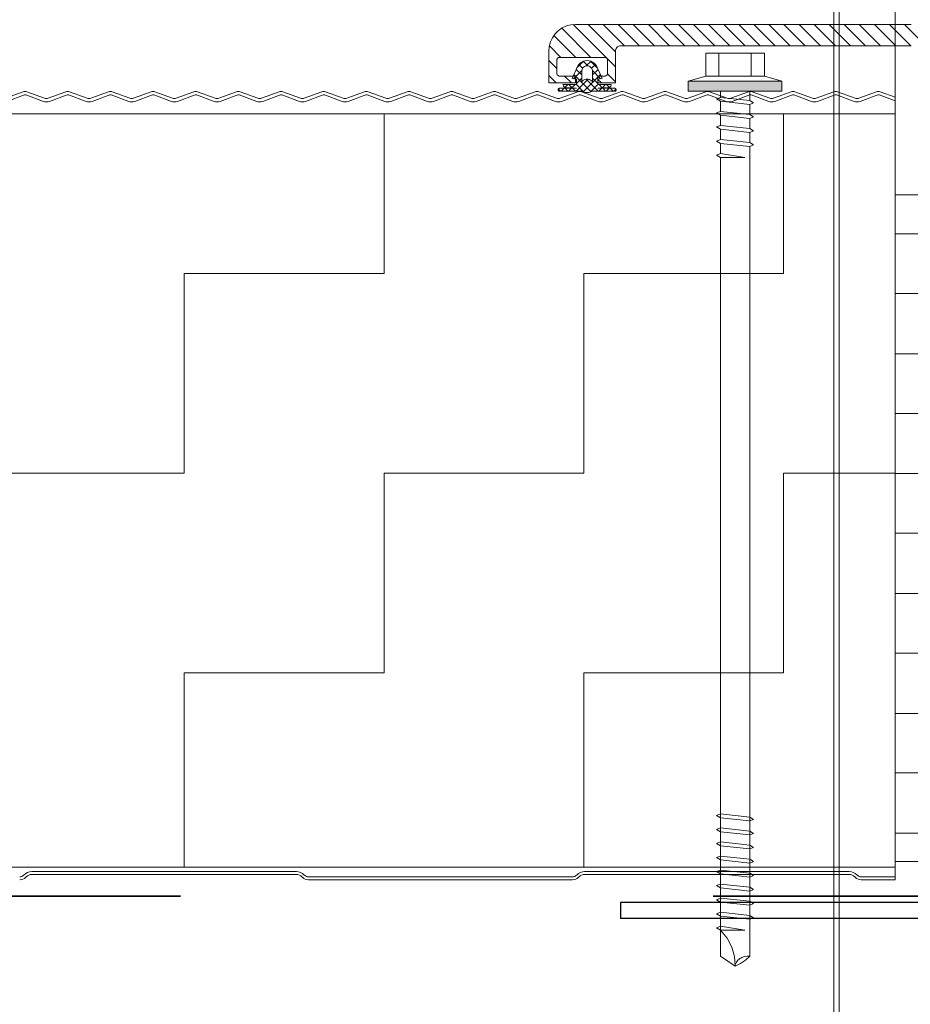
# Model space of a CAD drawing. Header units: metres. Extents: x 1316.5 to 1415.3, y -94.1 to -52.
# Tile 504 of 656: x 1402.919 to 1403.086, y -70.975 to -70.79. Entities that reach past the tile are written whole.
import ezdxf

# ---------------------------------------------------------------- set-up
doc = ezdxf.new("R2010")
doc.units = ezdxf.units.M
doc.header["$PDMODE"] = 65
for name, pattern in [('AUSGEZOGEN', [0]), ('PUNKT2_S9', [0.0015, 0, -0.0015]), ('STRICHPUNKT2_S5', [0.1, 0.07, -0.01, 0.01, -0.01])]:
    doc.linetypes.add(name, pattern=pattern)
doc.layers.add('XR$4$_42143', color=7, linetype='Continuous')
doc.layers.add('XR$4$_42154', color=7, linetype='Continuous')
for name, color, linetype, lineweight in [('XR$4$Achsen', 4, 'AUSGEZOGEN', 13), ('XR$4$Maßlinie 1_50', 7, 'AUSGEZOGEN', 25), ('XR$4$Muster', 4, 'AUSGEZOGEN', 13), ('XR$4$STANDARD_1', 7, 'AUSGEZOGEN', 25), ('XR$4$Wand Mauerwerk nt', 7, 'AUSGEZOGEN', 25), ('XR$4$Wand Mauerwerk tr_1', 42, 'AUSGEZOGEN', 18)]:
    doc.layers.add(name, color=color, linetype=linetype, lineweight=lineweight)
doc.styles.add('ARIAL', font='arial.ttf')
doc.dimstyles.new('DIMSTYLE_5', dxfattribs={"dimtxt": 0.04, "dimasz": 0.03, "dimexe": 0, "dimexo": 1e-06, "dimgap": 0.02, "dimtad": 2, "dimdec": 1, "dimlfac": 100, "dimrnd": 0.5, "dimzin": 4, "dimdsep": 46, "dimtxsty": 'ARIAL', "dimblk1": 'ALL_ML_KREIS', "dimblk2": 'ALL_ML_KREIS', "dimsah": 1, "dimcen": 0, "dimse1": 1, "dimse2": 1, "dimclrd": 7, "dimclre": 7, "dimclrt": 7, "dimadec": 0, "dimazin": 0, "dimtfac": 1, "dimtdec": 0, "dimtix": 1, "dimtmove": 2, "dimatfit": 3, "dimfxl": 0, "dimtvp": 1.2, "dimtzin": 0, "dimlwd": 0, "dimlwe": 25, "dimarcsym": 0})

# ---------------------------------------------------------------- blocks, each defined once
blk = doc.blocks.new('COMPLEXOBJECT_77')
at = {"layer": 'XR$4$_42143', "color": 7, "linetype": 'AUSGEZOGEN', "lineweight": 13, "transparency": 33554687}
for p, q in [((1403.07198, -70.78461), (1403.07198, -71.09812)), ((1403.07298, -70.78561), (1403.07298, -71.09812))]:
    blk.add_line(p, q, dxfattribs=at)
blk = doc.blocks.new('COMPLEXOBJECT_78')
at = {"layer": 'XR$4$STANDARD_1', "linetype": 'AUSGEZOGEN', "lineweight": 35, "transparency": 33554687}
h = blk.add_hatch(color=7, dxfattribs=at)
h.set_gradient(color2=(0, 0, 0), one_color=1)
h.paths.add_polyline_path([(1403.04463, -70.80135), (1403.04463, -70.80326), (1403.06223, -70.80135)], flags=0)
h = blk.add_hatch(color=7, dxfattribs=at)
h.set_gradient(color2=(0, 0, 0), one_color=1)
h.paths.add_polyline_path([(1403.04463, -70.80326), (1403.06223, -70.80326), (1403.06223, -70.80135)], flags=0)
at = {"layer": 'XR$4$STANDARD_1', "color": 7, "linetype": 'AUSGEZOGEN', "lineweight": 13, "transparency": 33554687}
for p, q in [((1403.04793, -70.79608), (1403.04793, -70.80039)), ((1403.05343, -70.79608), (1403.04793, -70.79608)), ((1403.05041, -70.79608), (1403.05041, -70.80039)), ((1403.05893, -70.79608), (1403.05343, -70.79608)), ((1403.05646, -70.79608), (1403.05646, -70.80039)), ((1403.05893, -70.80039), (1403.05893, -70.79608)), ((1403.04463, -70.80135), (1403.04793, -70.80039)), ((1403.04793, -70.80039), (1403.05893, -70.80039)), ((1403.06223, -70.80135), (1403.05893, -70.80039)), ((1403.04463, -70.80326), (1403.04463, -70.80135)), ((1403.04463, -70.80135), (1403.06223, -70.80135)), ((1403.06223, -70.80135), (1403.06223, -70.80326)), ((1403.06223, -70.80326), (1403.04463, -70.80326)), ((1403.05068, -70.8044), (1403.04997, -70.80469)), ((1403.04997, -70.80469), (1403.05068, -70.80513)), ((1403.05068, -70.80326), (1403.05068, -70.8044)), ((1403.05619, -70.80499), (1403.05068, -70.8044)), ((1403.05619, -70.80499), (1403.05619, -70.80326)), ((1403.0569, -70.80543), (1403.05619, -70.80499)), ((1403.05068, -70.80512), (1403.05068, -70.80704)), ((1403.05068, -70.80513), (1403.05619, -70.80571)), ((1403.05619, -70.80571), (1403.0569, -70.80543)), ((1403.05619, -70.80762), (1403.05619, -70.80571)), ((1403.05068, -70.80704), (1403.04997, -70.80732)), ((1403.04997, -70.80732), (1403.05068, -70.80776)), ((1403.05619, -70.80763), (1403.05068, -70.80704)), ((1403.05068, -70.80776), (1403.05619, -70.80835)), ((1403.05068, -70.80776), (1403.05068, -70.80967)), ((1403.0569, -70.80806), (1403.05619, -70.80763)), ((1403.05619, -70.80835), (1403.0569, -70.80806)), ((1403.05619, -70.81026), (1403.05619, -70.80835)), ((1403.05068, -70.80967), (1403.04997, -70.80996)), ((1403.04997, -70.80996), (1403.05068, -70.8104)), ((1403.05619, -70.81027), (1403.05068, -70.80967)), ((1403.05068, -70.8104), (1403.05619, -70.81099)), ((1403.05068, -70.8104), (1403.05068, -70.81231)), ((1403.0569, -70.8107), (1403.05619, -70.81027)), ((1403.05068, -70.81231), (1403.04997, -70.8126)), ((1403.05619, -70.8129), (1403.05068, -70.81231)), ((1403.05619, -70.81099), (1403.0569, -70.8107)), ((1403.05619, -70.8129), (1403.05619, -70.81099)), ((1403.04997, -70.8126), (1403.05068, -70.81304)), ((1403.05068, -70.81304), (1403.05619, -70.81362)), ((1403.05068, -70.81304), (1403.05068, -70.81495)), ((1403.0569, -70.81334), (1403.05619, -70.8129)), ((1403.05619, -70.81362), (1403.0569, -70.81334)), ((1403.05619, -70.96562), (1403.05619, -70.81362)), ((1403.05068, -70.81495), (1403.04997, -70.81523)), ((1403.04997, -70.81523), (1403.05068, -70.81567)), ((1403.05526, -70.81567), (1403.05068, -70.81495)), ((1403.05068, -70.81567), (1403.05068, -70.96562)), ((1403.05068, -70.81567), (1403.05526, -70.81567)), ((1403.05068, -70.93892), (1403.04997, -70.93921)), ((1403.04997, -70.93921), (1403.05068, -70.93965)), ((1403.05619, -70.93952), (1403.05068, -70.93892)), ((1403.05068, -70.93965), (1403.05619, -70.94023)), ((1403.05068, -70.93965), (1403.05068, -70.94156)), ((1403.0569, -70.93995), (1403.05619, -70.93952)), ((1403.05619, -70.94023), (1403.0569, -70.93995)), ((1403.05068, -70.94156), (1403.04997, -70.94185)), ((1403.05619, -70.94215), (1403.05068, -70.94156)), ((1403.05619, -70.94215), (1403.05619, -70.94023)), ((1403.04997, -70.94185), (1403.05068, -70.94229)), ((1403.05068, -70.94228), (1403.05068, -70.9442)), ((1403.05068, -70.94229), (1403.05619, -70.94287)), ((1403.0569, -70.94258), (1403.05619, -70.94215)), ((1403.05619, -70.94287), (1403.0569, -70.94258)), ((1403.05619, -70.94478), (1403.05619, -70.94287)), ((1403.05068, -70.9442), (1403.04997, -70.94448)), ((1403.04997, -70.94448), (1403.05068, -70.94493)), ((1403.05619, -70.94479), (1403.05068, -70.9442)), ((1403.05068, -70.94492), (1403.05068, -70.94683)), ((1403.05068, -70.94493), (1403.05619, -70.94551)), ((1403.0569, -70.94522), (1403.05619, -70.94479)), ((1403.05619, -70.94551), (1403.0569, -70.94522)), ((1403.05619, -70.94742), (1403.05619, -70.94551)), ((1403.05068, -70.94683), (1403.04997, -70.94712)), ((1403.04997, -70.94712), (1403.05068, -70.94756)), ((1403.05619, -70.94743), (1403.05068, -70.94683)), ((1403.05068, -70.94756), (1403.05619, -70.94815)), ((1403.0569, -70.94786), (1403.05619, -70.94743)), ((1403.05619, -70.94815), (1403.0569, -70.94786)), ((1403.05068, -70.94947), (1403.04997, -70.94975)), ((1403.04997, -70.94975), (1403.05068, -70.9502)), ((1403.05619, -70.95007), (1403.05068, -70.94947)), ((1403.05068, -70.95019), (1403.05068, -70.95211)), ((1403.05068, -70.9502), (1403.05619, -70.95078)), ((1403.0569, -70.95049), (1403.05619, -70.95007)), ((1403.05619, -70.95078), (1403.0569, -70.95049)), ((1403.05619, -70.9527), (1403.05619, -70.95078)), ((1403.05068, -70.95211), (1403.04997, -70.95239)), ((1403.04997, -70.95239), (1403.05068, -70.95283)), ((1403.05619, -70.9527), (1403.05068, -70.95211)), ((1403.05068, -70.95283), (1403.05068, -70.95474)), ((1403.05068, -70.95283), (1403.05619, -70.95342)), ((1403.0569, -70.95313), (1403.05619, -70.9527)), ((1403.05068, -70.95474), (1403.04997, -70.95503)), ((1403.05619, -70.95534), (1403.05068, -70.95474)), ((1403.05619, -70.95342), (1403.0569, -70.95313)), ((1403.05619, -70.95533), (1403.05619, -70.95342)), ((1403.04997, -70.95503), (1403.05068, -70.95547)), ((1403.05068, -70.95547), (1403.05068, -70.95738)), ((1403.05068, -70.95547), (1403.05619, -70.95606)), ((1403.0569, -70.95577), (1403.05619, -70.95534)), ((1403.05619, -70.95606), (1403.0569, -70.95577)), ((1403.05619, -70.95797), (1403.05619, -70.95606)), ((1403.05068, -70.95738), (1403.04997, -70.95767)), ((1403.04997, -70.95767), (1403.05068, -70.95811)), ((1403.05619, -70.95797), (1403.05068, -70.95738)), ((1403.05068, -70.95811), (1403.05068, -70.96002)), ((1403.05068, -70.95811), (1403.05619, -70.95869)), ((1403.0569, -70.95841), (1403.05619, -70.95797)), ((1403.05619, -70.95869), (1403.0569, -70.95841)), ((1403.05068, -70.96002), (1403.04997, -70.9603)), ((1403.05526, -70.96074), (1403.05068, -70.96002)), ((1403.04997, -70.9603), (1403.05068, -70.96074)), ((1403.05068, -70.96074), (1403.05526, -70.96074)), ((1403.05193, -70.96224), (1403.05068, -70.96074)), ((1403.05283, -70.96392), (1403.05193, -70.96224)), ((1403.05334, -70.9657), (1403.05283, -70.96392)), ((1403.05068, -70.96562), (1403.05343, -70.96753)), ((1403.05343, -70.96753), (1403.05334, -70.9657)), ((1403.05518, -70.9657), (1403.05471, -70.96587)), ((1403.05568, -70.96562), (1403.05518, -70.9657)), ((1403.05538, -70.96637), (1403.05619, -70.96562)), ((1403.05619, -70.96562), (1403.05568, -70.96562)), ((1403.05343, -70.96753), (1403.05445, -70.96701)), ((1403.05347, -70.96726), (1403.05343, -70.96753)), ((1403.05356, -70.96699), (1403.05347, -70.96726)), ((1403.05368, -70.96674), (1403.05356, -70.96699)), ((1403.05381, -70.96656), (1403.05368, -70.96674)), ((1403.05395, -70.9664), (1403.05381, -70.96656)), ((1403.05412, -70.96624), (1403.05395, -70.9664)), ((1403.0543, -70.9661), (1403.05412, -70.96624)), ((1403.0545, -70.96598), (1403.0543, -70.9661)), ((1403.05445, -70.96701), (1403.05538, -70.96637)), ((1403.05471, -70.96587), (1403.0545, -70.96598))]:
    blk.add_line(p, q, dxfattribs=at)
blk = doc.blocks.new('COMPLEXOBJECT_81')
at = {"layer": 'XR$4$_42143', "color": 7, "linetype": 'AUSGEZOGEN', "lineweight": 13, "transparency": 33554687}
for p, q in [((1403.01965, -70.79248), (1403.02026, -70.79187)), ((1403.02026, -70.79187), (1403.02097, -70.79137)), ((1403.02097, -70.79137), (1403.02177, -70.791)), ((1403.02177, -70.791), (1403.0226, -70.79078)), ((1403.0226, -70.79078), (1403.02347, -70.7907)), ((1403.02347, -70.7907), (1403.08648, -70.7907)), ((1403.01878, -70.79399), (1403.01914, -70.7932)), ((1403.01914, -70.7932), (1403.01965, -70.79248)), ((1403.01847, -70.7957), (1403.01855, -70.79483)), ((1403.01847, -70.8012), (1403.01847, -70.7957)), ((1403.01855, -70.79483), (1403.01878, -70.79399)), ((1403.03097, -70.7957), (1403.03099, -70.79552)), ((1403.03097, -70.8012), (1403.03097, -70.7957)), ((1403.03099, -70.79552), (1403.03104, -70.79536)), ((1403.03104, -70.79536), (1403.03111, -70.7952)), ((1403.03111, -70.7952), (1403.03121, -70.79505)), ((1403.03121, -70.79505), (1403.03133, -70.79493)), ((1403.03133, -70.79493), (1403.03147, -70.79483)), ((1403.03147, -70.79483), (1403.03163, -70.79476)), ((1403.03163, -70.79476), (1403.0318, -70.79471)), ((1403.0318, -70.79471), (1403.03197, -70.7947)), ((1403.08648, -70.7947), (1403.03197, -70.7947)), ((1403.01997, -70.7974), (1403.01998, -70.7973)), ((1403.01997, -70.7999), (1403.01997, -70.7974)), ((1403.01998, -70.7973), (1403.02001, -70.79721)), ((1403.02001, -70.79721), (1403.02006, -70.79712)), ((1403.02006, -70.79712), (1403.02012, -70.79704)), ((1403.02012, -70.79704), (1403.0202, -70.79698)), ((1403.0202, -70.79698), (1403.02028, -70.79693)), ((1403.02028, -70.79693), (1403.02038, -70.79691)), ((1403.02038, -70.79691), (1403.02047, -70.7969)), ((1403.02047, -70.7969), (1403.02898, -70.7969)), ((1403.02375, -70.79885), (1403.025, -70.7976)), ((1403.02464, -70.79777), (1403.02496, -70.79762)), ((1403.02496, -70.79762), (1403.0253, -70.79753)), ((1403.0253, -70.79753), (1403.02564, -70.7975)), ((1403.02564, -70.7975), (1403.02566, -70.7975)), ((1403.02566, -70.7975), (1403.02567, -70.7975)), ((1403.02567, -70.7975), (1403.02602, -70.79753)), ((1403.02602, -70.79753), (1403.02636, -70.79762)), ((1403.02632, -70.7976), (1403.02757, -70.79885)), ((1403.02636, -70.79762), (1403.02668, -70.79777)), ((1403.02898, -70.7969), (1403.02907, -70.79691)), ((1403.02907, -70.79691), (1403.02917, -70.79693)), ((1403.02917, -70.79693), (1403.02925, -70.79698)), ((1403.02925, -70.79698), (1403.02933, -70.79704)), ((1403.02933, -70.79704), (1403.02939, -70.79712)), ((1403.02939, -70.79712), (1403.02943, -70.79721)), ((1403.02943, -70.79721), (1403.02947, -70.7973)), ((1403.02947, -70.7973), (1403.02948, -70.7974)), ((1403.02948, -70.7999), (1403.02948, -70.7974)), ((1403.02284, -70.80085), (1403.02391, -70.7985)), ((1403.02312, -70.8009), (1403.02465, -70.79937)), ((1403.02362, -70.79914), (1403.02464, -70.80017)), ((1403.02391, -70.7985), (1403.02411, -70.79821)), ((1403.0241, -70.79822), (1403.02482, -70.79893)), ((1403.02411, -70.79821), (1403.02436, -70.79797)), ((1403.02436, -70.79797), (1403.02464, -70.79777)), ((1403.02464, -70.7995), (1403.02466, -70.79932)), ((1403.02466, -70.79932), (1403.0247, -70.79915)), ((1403.0247, -70.79915), (1403.02478, -70.799)), ((1403.02478, -70.799), (1403.02488, -70.79885)), ((1403.02488, -70.79885), (1403.025, -70.79873)), ((1403.02493, -70.79763), (1403.02581, -70.7985)), ((1403.025, -70.79873), (1403.02514, -70.79863)), ((1403.02514, -70.79863), (1403.0253, -70.79856)), ((1403.0253, -70.79856), (1403.02547, -70.79851)), ((1403.02547, -70.79851), (1403.02564, -70.7985)), ((1403.02551, -70.7985), (1403.02639, -70.79763)), ((1403.02564, -70.7985), (1403.02566, -70.7985)), ((1403.02566, -70.7985), (1403.02567, -70.7985)), ((1403.02567, -70.7985), (1403.02585, -70.79851)), ((1403.02585, -70.79851), (1403.02602, -70.79856)), ((1403.02602, -70.79856), (1403.02617, -70.79863)), ((1403.02617, -70.79863), (1403.02632, -70.79873)), ((1403.02632, -70.79873), (1403.02644, -70.79885)), ((1403.02644, -70.79885), (1403.02654, -70.799)), ((1403.0265, -70.79893), (1403.02721, -70.79822)), ((1403.02654, -70.799), (1403.02661, -70.79915)), ((1403.02661, -70.79915), (1403.02666, -70.79932)), ((1403.02666, -70.79932), (1403.02668, -70.7995)), ((1403.02667, -70.79937), (1403.0282, -70.8009)), ((1403.02668, -70.79777), (1403.02696, -70.79797)), ((1403.02668, -70.80017), (1403.0277, -70.79914)), ((1403.02696, -70.79797), (1403.02721, -70.79821)), ((1403.02721, -70.79821), (1403.02741, -70.7985)), ((1403.02848, -70.80085), (1403.02741, -70.7985)), ((1403.01847, -70.8017), (1403.01847, -70.8012)), ((1403.01998, -70.79999), (1403.01997, -70.7999)), ((1403.02001, -70.80009), (1403.01998, -70.79999)), ((1403.02006, -70.80018), (1403.02001, -70.80009)), ((1403.02012, -70.80025), (1403.02006, -70.80018)), ((1403.0202, -70.80031), (1403.02012, -70.80025)), ((1403.02028, -70.80036), (1403.0202, -70.80031)), ((1403.02038, -70.80039), (1403.02028, -70.80036)), ((1403.02047, -70.8004), (1403.02038, -70.80039)), ((1403.02347, -70.8004), (1403.02047, -70.8004)), ((1403.02365, -70.80099), (1403.02284, -70.80085)), ((1403.02318, -70.80012), (1403.02642, -70.80335)), ((1403.02347, -70.8004), (1403.02347, -70.8017)), ((1403.02361, -70.80324), (1403.02584, -70.80101)), ((1403.02365, -70.80179), (1403.02464, -70.80079)), ((1403.02365, -70.802), (1403.02365, -70.80099)), ((1403.02464, -70.80144), (1403.02464, -70.7995)), ((1403.02464, -70.80144), (1403.02481, -70.80129)), ((1403.02481, -70.80129), (1403.025, -70.80116)), ((1403.0249, -70.80335), (1403.02814, -70.80012)), ((1403.025, -70.80116), (1403.02521, -70.80107)), ((1403.02521, -70.80107), (1403.02543, -70.80101)), ((1403.02543, -70.80101), (1403.02566, -70.80099)), ((1403.02548, -70.80101), (1403.02771, -70.80324)), ((1403.02566, -70.80099), (1403.02589, -70.80101)), ((1403.02589, -70.80101), (1403.02611, -70.80107)), ((1403.02611, -70.80107), (1403.02632, -70.80116)), ((1403.02632, -70.80116), (1403.02651, -70.80129)), ((1403.02651, -70.80129), (1403.02668, -70.80144)), ((1403.02668, -70.80144), (1403.02668, -70.7995)), ((1403.02668, -70.80079), (1403.02767, -70.80179)), ((1403.02767, -70.8017), (1403.02767, -70.8004)), ((1403.02767, -70.8004), (1403.02898, -70.8004)), ((1403.02767, -70.80099), (1403.02848, -70.80085)), ((1403.02767, -70.802), (1403.02767, -70.80099)), ((1403.02767, -70.80102), (1403.02836, -70.8017)), ((1403.02907, -70.80039), (1403.02898, -70.8004)), ((1403.02917, -70.80036), (1403.02907, -70.80039)), ((1403.02925, -70.80031), (1403.02917, -70.80036)), ((1403.02933, -70.80025), (1403.02925, -70.80031)), ((1403.02939, -70.80018), (1403.02933, -70.80025)), ((1403.02943, -70.80009), (1403.02939, -70.80018)), ((1403.02947, -70.79999), (1403.02943, -70.80009)), ((1403.02948, -70.7999), (1403.02947, -70.79999)), ((1403.03097, -70.8017), (1403.03097, -70.8012)), ((1403.02347, -70.8017), (1403.01847, -70.8017)), ((1403.02022, -70.80298), (1403.02023, -70.80293)), ((1403.02023, -70.80304), (1403.02022, -70.80298)), ((1403.02023, -70.80293), (1403.02025, -70.80287)), ((1403.02024, -70.80309), (1403.02023, -70.80304)), ((1403.02027, -70.80314), (1403.02024, -70.80309)), ((1403.02025, -70.80287), (1403.02028, -70.80282)), ((1403.02026, -70.80285), (1403.02066, -70.80325)), ((1403.0203, -70.80319), (1403.02027, -70.80314)), ((1403.02028, -70.80282), (1403.02031, -70.80278)), ((1403.02031, -70.80278), (1403.02036, -70.80275)), ((1403.02036, -70.80275), (1403.02041, -70.80272)), ((1403.02041, -70.80272), (1403.02046, -70.8027)), ((1403.02046, -70.8027), (1403.02366, -70.8027)), ((1403.02076, -70.80325), (1403.02132, -70.8027)), ((1403.02365, -70.802), (1403.02113, -70.80199)), ((1403.02114, -70.80209), (1403.02113, -70.80199)), ((1403.02116, -70.80218), (1403.02114, -70.80209)), ((1403.0212, -70.80227), (1403.02116, -70.80218)), ((1403.02126, -70.80235), (1403.0212, -70.80227)), ((1403.02133, -70.80241), (1403.02126, -70.80235)), ((1403.02141, -70.80247), (1403.02133, -70.80241)), ((1403.0215, -70.8025), (1403.02141, -70.80247)), ((1403.02159, -70.80252), (1403.0215, -70.8025)), ((1403.02151, -70.8025), (1403.02202, -70.802)), ((1403.02152, -70.8027), (1403.02206, -70.80325)), ((1403.02366, -70.8027), (1403.02159, -70.80252)), ((1403.02218, -70.80325), (1403.02273, -70.8027)), ((1403.02223, -70.802), (1403.02286, -70.80263)), ((1403.02281, -70.80263), (1403.02343, -70.802)), ((1403.02293, -70.8027), (1403.02347, -70.80324)), ((1403.02364, -70.802), (1403.02505, -70.80341)), ((1403.02626, -70.80341), (1403.02767, -70.802)), ((1403.02766, -70.8027), (1403.02973, -70.80252)), ((1403.03086, -70.8027), (1403.02766, -70.8027)), ((1403.02767, -70.8017), (1403.03097, -70.8017)), ((1403.02767, -70.802), (1403.03018, -70.80199)), ((1403.02785, -70.80324), (1403.02839, -70.8027)), ((1403.02789, -70.802), (1403.02851, -70.80263)), ((1403.02846, -70.80263), (1403.02909, -70.802)), ((1403.02859, -70.8027), (1403.02913, -70.80325)), ((1403.02925, -70.80325), (1403.0298, -70.8027)), ((1403.0293, -70.802), (1403.02981, -70.8025)), ((1403.02982, -70.8025), (1403.02973, -70.80252)), ((1403.02991, -70.80247), (1403.02982, -70.8025)), ((1403.02999, -70.80241), (1403.02991, -70.80247)), ((1403.03006, -70.80235), (1403.02999, -70.80241)), ((1403.03, -70.8027), (1403.03056, -70.80325)), ((1403.03012, -70.80227), (1403.03006, -70.80235)), ((1403.03016, -70.80218), (1403.03012, -70.80227)), ((1403.03018, -70.80209), (1403.03016, -70.80218)), ((1403.03018, -70.80199), (1403.03018, -70.80209)), ((1403.03066, -70.80325), (1403.03106, -70.80285)), ((1403.03086, -70.8027), (1403.03091, -70.80272)), ((1403.03091, -70.80272), (1403.03096, -70.80275)), ((1403.03096, -70.80275), (1403.031, -70.80278)), ((1403.031, -70.80278), (1403.03104, -70.80282)), ((1403.03105, -70.80314), (1403.03102, -70.80319)), ((1403.03104, -70.80282), (1403.03107, -70.80287)), ((1403.03108, -70.80309), (1403.03105, -70.80314)), ((1403.03107, -70.80287), (1403.03109, -70.80293)), ((1403.03109, -70.80304), (1403.03108, -70.80309)), ((1403.03109, -70.80293), (1403.03109, -70.80298)), ((1403.03109, -70.80298), (1403.03109, -70.80304)), ((1403.02034, -70.80323), (1403.0203, -70.80319)), ((1403.02039, -70.80326), (1403.02034, -70.80323)), ((1403.02464, -70.80323), (1403.02039, -70.80326)), ((1403.02497, -70.80338), (1403.02464, -70.80323)), ((1403.02531, -70.80347), (1403.02497, -70.80338)), ((1403.02566, -70.8035), (1403.02531, -70.80347)), ((1403.02601, -70.80347), (1403.02566, -70.8035)), ((1403.02635, -70.80338), (1403.02601, -70.80347)), ((1403.02668, -70.80323), (1403.02635, -70.80338)), ((1403.02668, -70.80323), (1403.03093, -70.80326)), ((1403.03098, -70.80323), (1403.03093, -70.80326)), ((1403.03102, -70.80319), (1403.03098, -70.80323))]:
    blk.add_line(p, q, dxfattribs=at)
for points in [[(1403.02113, -70.80199), (1403.02113, -70.80199)], [(1403.03018, -70.80199), (1403.03018, -70.80199)]]:
    blk.add_lwpolyline(points, close=True, dxfattribs=at)
at = {"layer": 'XR$4$Muster', "color": 4, "linetype": 'AUSGEZOGEN', "lineweight": 13, "transparency": 33554687}
for p, q in [((1403.0209, -70.79141), (1403.02638, -70.7969)), ((1403.02303, -70.79072), (1403.03097, -70.79866)), ((1403.02584, -70.7907), (1403.03097, -70.79583)), ((1403.02867, -70.7907), (1403.03267, -70.7947)), ((1403.0315, -70.7907), (1403.0355, -70.7947)), ((1403.03432, -70.7907), (1403.03832, -70.7947)), ((1403.03715, -70.7907), (1403.04115, -70.7947)), ((1403.03998, -70.7907), (1403.04398, -70.7947)), ((1403.04281, -70.7907), (1403.04681, -70.7947)), ((1403.04564, -70.7907), (1403.04964, -70.7947)), ((1403.04847, -70.7907), (1403.05247, -70.7947)), ((1403.0513, -70.7907), (1403.0553, -70.7947)), ((1403.05413, -70.7907), (1403.05812, -70.7947)), ((1403.05696, -70.7907), (1403.06095, -70.7947)), ((1403.05978, -70.7907), (1403.06378, -70.7947)), ((1403.06261, -70.7907), (1403.06661, -70.7947)), ((1403.06544, -70.7907), (1403.06944, -70.7947)), ((1403.06827, -70.7907), (1403.07227, -70.7947)), ((1403.07109, -70.7907), (1403.07509, -70.7947)), ((1403.07392, -70.7907), (1403.07792, -70.7947)), ((1403.07675, -70.7907), (1403.08075, -70.7947)), ((1403.07958, -70.7907), (1403.08358, -70.7947)), ((1403.08241, -70.7907), (1403.08641, -70.7947)), ((1403.08524, -70.7907), (1403.09147, -70.79693)), ((1403.01942, -70.79276), (1403.02355, -70.7969)), ((1403.01857, -70.79474), (1403.02073, -70.7969)), ((1403.01847, -70.79747), (1403.01997, -70.79897)), ((1403.01847, -70.8003), (1403.01987, -70.8017)), ((1403.0214, -70.8004), (1403.0227, -70.8017)), ((1403.02947, -70.79998), (1403.03097, -70.80149))]:
    blk.add_line(p, q, dxfattribs=at)
blk = doc.blocks.new('COMPLEXOBJECT_82')
at = {"layer": 'XR$4$STANDARD_1', "color": 7, "linetype": 'AUSGEZOGEN', "lineweight": 25, "transparency": 33554687}
for p, q in [((1403.20597, -70.95558), (1403.0319, -70.95559)), ((1403.0319, -70.95559), (1403.0319, -70.95859)), ((1403.07606, -70.95859), (1403.0319, -70.95859)), ((1403.20297, -70.95859), (1403.07606, -70.95859))]:
    blk.add_line(p, q, dxfattribs=at)
blk.add_lwpolyline([(1403.07606, -70.95859), (1403.07606, -70.95859)], close=True, dxfattribs=at)
blk = doc.blocks.new('ALL_ML_KREIS')
at = {"color": 0, "linetype": 'ByBlock', "lineweight": -2}
for p, q in [((0, -0.5), (0, 0.5)), ((-1, 0), (0.5, 0))]:
    blk.add_line(p, q, dxfattribs=at)
blk.add_circle((0, 0), 0.15, dxfattribs=at)
blk = doc.blocks.new('*D465')
at = {"layer": 'DEFPOINTS', "color": 7, "linetype": 'AUSGEZOGEN', "lineweight": 25, "transparency": 33554687}
for p in [(1403.08348, -70.69114), (1403.08348, -70.86791), (1403.13348, -70.91051)]:
    blk.add_point(p, dxfattribs=at)
at = {"layer": 'XR$4$Maßlinie 1_50', "color": 7, "linetype": 'AUSGEZOGEN', "lineweight": -2, "transparency": 33554687}
blk.add_line((1403.08348, -70.69114), (1403.13348, -70.69114), dxfattribs=at)
at = {"layer": 'XR$4$Maßlinie 1_50', "color": 7, "linetype": 'AUSGEZOGEN', "lineweight": 25, "transparency": 33554687, "xscale": 0.03, "yscale": 0.03, "zscale": 0.03, "rotation": 180}
blk.add_blockref('ALL_ML_KREIS', (1403.08348, -70.69114), dxfattribs=at)
at = {"layer": 'XR$4$Maßlinie 1_50', "color": 7, "linetype": 'AUSGEZOGEN', "lineweight": 25, "transparency": 33554687, "xscale": 0.03, "yscale": 0.03, "zscale": 0.03}
blk.add_blockref('ALL_ML_KREIS', (1403.13348, -70.69114), dxfattribs=at)
at = {"layer": 'XR$4$Maßlinie 1_50', "color": 7, "linetype": 'AUSGEZOGEN', "lineweight": 25, "transparency": 33554687, "insert": (1403.10806, -70.66046), "char_height": 0.04, "width": 0.12, "attachment_point": 5, "style": 'ARIAL'}
blk.add_mtext('\\A1;{\\A1;{5\\H0.026400;\\S^ ;}}', dxfattribs=at)

msp = doc.modelspace()

# ---------------------------------------------------------------- hatches: boundary and pattern name
at = {"layer": 'XR$4$Muster', "linetype": 'AUSGEZOGEN', "lineweight": 13, "transparency": 33554687}
h = msp.add_hatch(dxfattribs=at)
h.set_pattern_fill('MUSTER', color=4, scale=0.0375, angle=90, style=0, pattern_type=2)
h.set_pattern_definition([(90, (-0.075, 0.075), (-0.0375, 0.0375), [0.0375, -0.0375]), (180, (-0.075, 0.075), (-0.0375, -0.0375), [0.0375, -0.0375])])
h.paths.add_polyline_path([(1403.08348, -70.80752), (1402.58199, -70.80752), (1402.58199, -70.94893), (1403.08348, -70.94893)], flags=0)
h = msp.add_hatch(dxfattribs=at)
h.set_pattern_fill('MUSTER', color=4, scale=0.005625, angle=90, style=0, pattern_type=2)
h.set_pattern_definition([(90, (-0.01125, 0.01125), (-0.005625, 0.005625), [0.005625, -0.005625]), (180, (-0.01125, 0.01125), (-0.005625, -0.005625), [0.005625, -0.005625])])
h.paths.add_polyline_path([(1403.13348, -70.8227), (1403.08348, -70.8227), (1403.08348, -70.94786), (1403.13348, -70.94786)], flags=0)

# ---------------------------------------------------------------- linework, layer by layer
at = {"layer": 'XR$4$_42143', "color": 30, "linetype": 'AUSGEZOGEN', "lineweight": 13, "transparency": 33554687}
for p, q in [((1402.91982, -70.80336), (1402.9165, -70.80457)), ((1402.91671, -70.80516), (1402.92003, -70.80395)), ((1402.92029, -70.80395), (1402.92361, -70.80516)), ((1402.92382, -70.80457), (1402.9205, -70.80336)), ((1402.92783, -70.80336), (1402.92451, -70.80457)), ((1402.92472, -70.80516), (1402.92804, -70.80395)), ((1402.9283, -70.80395), (1402.93162, -70.80516)), ((1402.93183, -70.80457), (1402.92851, -70.80336)), ((1402.93584, -70.80336), (1402.93251, -70.80457)), ((1402.93273, -70.80516), (1402.93605, -70.80395)), ((1402.9363, -70.80395), (1402.93962, -70.80516)), ((1402.93984, -70.80457), (1402.93652, -70.80336)), ((1402.94384, -70.80336), (1402.94052, -70.80457)), ((1402.94074, -70.80516), (1402.94406, -70.80395)), ((1402.94431, -70.80395), (1402.94763, -70.80516)), ((1402.94785, -70.80457), (1402.94453, -70.80336)), ((1402.95185, -70.80336), (1402.94853, -70.80457)), ((1402.94875, -70.80516), (1402.95207, -70.80395)), ((1402.95232, -70.80395), (1402.95564, -70.80516)), ((1402.95586, -70.80457), (1402.95254, -70.80336)), ((1402.95986, -70.80336), (1402.95654, -70.80457)), ((1402.95676, -70.80516), (1402.96008, -70.80395)), ((1402.96033, -70.80395), (1402.96365, -70.80516)), ((1402.96387, -70.80457), (1402.96054, -70.80336)), ((1402.96787, -70.80336), (1402.96455, -70.80457)), ((1402.96476, -70.80516), (1402.96809, -70.80395)), ((1402.96834, -70.80395), (1402.97166, -70.80516)), ((1402.97187, -70.80457), (1402.96855, -70.80336)), ((1402.97588, -70.80336), (1402.97256, -70.80457)), ((1402.97277, -70.80516), (1402.97609, -70.80395)), ((1402.97635, -70.80395), (1402.97967, -70.80516)), ((1402.97988, -70.80457), (1402.97656, -70.80336)), ((1402.98389, -70.80336), (1402.98057, -70.80457)), ((1402.98078, -70.80516), (1402.9841, -70.80395)), ((1402.98436, -70.80395), (1402.98768, -70.80516)), ((1402.98789, -70.80457), (1402.98457, -70.80336)), ((1402.9919, -70.80336), (1402.98857, -70.80457)), ((1402.98879, -70.80516), (1402.99211, -70.80395)), ((1402.99236, -70.80395), (1402.99568, -70.80516)), ((1402.9959, -70.80457), (1402.99258, -70.80336)), ((1402.9999, -70.80336), (1402.99658, -70.80457)), ((1402.9968, -70.80516), (1403.00012, -70.80395)), ((1403.00037, -70.80395), (1403.00369, -70.80516)), ((1403.00391, -70.80457), (1403.00059, -70.80336)), ((1403.00791, -70.80336), (1403.00459, -70.80457)), ((1403.00481, -70.80516), (1403.00813, -70.80395)), ((1403.00838, -70.80395), (1403.0117, -70.80516)), ((1403.01192, -70.80457), (1403.0086, -70.80336)), ((1403.01592, -70.80336), (1403.0126, -70.80457)), ((1403.01282, -70.80516), (1403.01614, -70.80395)), ((1403.01639, -70.80395), (1403.01971, -70.80516)), ((1403.01993, -70.80457), (1403.01661, -70.80336)), ((1403.02393, -70.80336), (1403.02061, -70.80457)), ((1403.02082, -70.80516), (1403.02415, -70.80395)), ((1403.0244, -70.80395), (1403.02772, -70.80516)), ((1403.02793, -70.80457), (1403.02461, -70.80336)), ((1403.03194, -70.80336), (1403.02862, -70.80457)), ((1403.02883, -70.80516), (1403.03215, -70.80395)), ((1403.03241, -70.80395), (1403.03573, -70.80516)), ((1403.03594, -70.80457), (1403.03262, -70.80336)), ((1403.03995, -70.80336), (1403.03663, -70.80457)), ((1403.03684, -70.80516), (1403.04016, -70.80395)), ((1403.04042, -70.80395), (1403.04374, -70.80516)), ((1403.04395, -70.80457), (1403.04063, -70.80336)), ((1403.04796, -70.80336), (1403.04464, -70.80457)), ((1403.04485, -70.80516), (1403.04817, -70.80395)), ((1403.04842, -70.80395), (1403.05175, -70.80516)), ((1403.05196, -70.80457), (1403.04864, -70.80336)), ((1403.05597, -70.80336), (1403.05264, -70.80457)), ((1403.05286, -70.80516), (1403.05618, -70.80395)), ((1403.05643, -70.80395), (1403.05975, -70.80516)), ((1403.05997, -70.80457), (1403.05665, -70.80336)), ((1403.06397, -70.80336), (1403.06065, -70.80457)), ((1403.06087, -70.80516), (1403.06419, -70.80395)), ((1403.06444, -70.80395), (1403.06776, -70.80516)), ((1403.06798, -70.80457), (1403.06466, -70.80336)), ((1403.07198, -70.80336), (1403.06866, -70.80457)), ((1403.06888, -70.80516), (1403.0722, -70.80395)), ((1403.07245, -70.80395), (1403.07577, -70.80516)), ((1403.07599, -70.80457), (1403.07267, -70.80336)), ((1403.07999, -70.80336), (1403.07667, -70.80457)), ((1403.07689, -70.80516), (1403.08021, -70.80395)), ((1403.08046, -70.80395), (1403.08348, -70.80505)), ((1403.08348, -70.80438), (1403.08067, -70.80336)), ((1402.92, -70.95034), (1402.91989, -70.95044)), ((1402.92028, -70.95083), (1402.92039, -70.95073)), ((1402.9711, -70.94975), (1402.92141, -70.94975)), ((1402.92141, -70.9503), (1402.9711, -70.9503)), ((1402.97212, -70.95073), (1402.97223, -70.95083)), ((1402.97262, -70.95044), (1402.97251, -70.95034)), ((1403.02292, -70.95075), (1402.97336, -70.95075)), ((1403.02377, -70.95034), (1403.02366, -70.95044)), ((1403.02405, -70.95083), (1403.02415, -70.95073)), ((1403.07486, -70.94975), (1403.02518, -70.94975)), ((1403.02518, -70.9503), (1403.07486, -70.9503)), ((1403.07589, -70.95073), (1403.07599, -70.95083)), ((1403.07638, -70.95044), (1403.07627, -70.95034)), ((1402.97336, -70.9513), (1403.02292, -70.9513)), ((1403.07712, -70.9513), (1403.08348, -70.9513))]:
    msp.add_line(p, q, dxfattribs=at)
for centre, radius, start, end in [((1402.92016, -70.8043), 0.001, 70.0189, 109.9791), ((1402.92016, -70.8043), 0.00037, 70.0189, 109.9791), ((1402.92416, -70.80363), 0.001, 250.0189, 289.9791), ((1402.92817, -70.8043), 0.001, 70.0189, 109.9791), ((1402.92817, -70.8043), 0.00037, 70.0189, 109.9791), ((1402.93217, -70.80363), 0.001, 250.0189, 289.9791), ((1402.93618, -70.8043), 0.001, 70.0189, 109.9791), ((1402.93618, -70.8043), 0.00037, 70.0189, 109.9791), ((1402.94018, -70.80363), 0.001, 250.0189, 289.9791), ((1402.94419, -70.8043), 0.001, 70.0189, 109.9791), ((1402.94419, -70.8043), 0.00037, 70.0189, 109.9791), ((1402.94819, -70.80363), 0.001, 250.0189, 289.9791), ((1402.95219, -70.8043), 0.001, 70.0189, 109.9791), ((1402.95219, -70.8043), 0.00037, 70.0189, 109.9791), ((1402.9562, -70.80363), 0.001, 250.0189, 289.9791), ((1402.9602, -70.8043), 0.001, 70.0189, 109.9791), ((1402.9602, -70.8043), 0.00037, 70.0189, 109.9791), ((1402.96421, -70.80363), 0.001, 250.0189, 289.9791), ((1402.96821, -70.8043), 0.001, 70.0189, 109.9791), ((1402.96821, -70.8043), 0.00037, 70.0189, 109.9791), ((1402.97222, -70.80363), 0.001, 250.0189, 289.9791), ((1402.97622, -70.8043), 0.001, 70.0189, 109.9791), ((1402.97622, -70.8043), 0.00037, 70.0189, 109.9791), ((1402.98022, -70.80363), 0.001, 250.0189, 289.9791), ((1402.98423, -70.8043), 0.001, 70.0189, 109.9791), ((1402.98423, -70.8043), 0.00037, 70.0189, 109.9791), ((1402.98823, -70.80363), 0.001, 250.0189, 289.9791), ((1402.99224, -70.8043), 0.001, 70.0189, 109.9791), ((1402.99224, -70.8043), 0.00037, 70.0189, 109.9791), ((1402.99624, -70.80363), 0.001, 250.0189, 289.9791), ((1403.00025, -70.8043), 0.001, 70.0189, 109.9791), ((1403.00025, -70.8043), 0.00037, 70.0189, 109.9791), ((1403.00425, -70.80363), 0.001, 250.0189, 289.9791), ((1403.00826, -70.8043), 0.001, 70.0189, 109.9791), ((1403.00826, -70.8043), 0.00037, 70.0189, 109.9791), ((1403.01226, -70.80363), 0.001, 250.0189, 289.9791), ((1403.01626, -70.8043), 0.001, 70.0189, 109.9791), ((1403.01626, -70.8043), 0.00037, 70.0189, 109.9791), ((1403.02027, -70.80363), 0.001, 250.0189, 289.9791), ((1403.02427, -70.8043), 0.001, 70.0189, 109.9791), ((1403.02427, -70.8043), 0.00037, 70.0189, 109.9791), ((1403.02828, -70.80363), 0.001, 250.0189, 289.9791), ((1403.03228, -70.8043), 0.001, 70.0189, 109.9791), ((1403.03228, -70.8043), 0.00037, 70.0189, 109.9791), ((1403.03629, -70.80363), 0.001, 250.0189, 289.9791), ((1403.04029, -70.8043), 0.001, 70.0189, 109.9791), ((1403.04029, -70.8043), 0.00037, 70.0189, 109.9791), ((1403.04429, -70.80363), 0.001, 250.0189, 289.9791), ((1403.0483, -70.8043), 0.001, 70.0189, 109.9791), ((1403.0483, -70.8043), 0.00037, 70.0189, 109.9791), ((1403.0523, -70.80363), 0.001, 250.0189, 289.9791), ((1403.05631, -70.8043), 0.001, 70.0189, 109.9791), ((1403.05631, -70.8043), 0.00037, 70.0189, 109.9791), ((1403.06031, -70.80363), 0.001, 250.0189, 289.9791), ((1403.06432, -70.8043), 0.001, 70.0189, 109.9791), ((1403.06432, -70.8043), 0.00037, 70.0189, 109.9791), ((1403.06832, -70.80363), 0.001, 250.0189, 289.9791), ((1403.07232, -70.8043), 0.001, 70.0189, 109.9791), ((1403.07232, -70.8043), 0.00037, 70.0189, 109.9791), ((1403.07633, -70.80363), 0.001, 250.0189, 289.9791), ((1403.08033, -70.8043), 0.001, 70.0189, 109.9791), ((1403.08033, -70.8043), 0.00037, 70.0189, 109.9791), ((1402.92416, -70.80363), 0.00163, 250.0189, 289.9791), ((1402.93217, -70.80363), 0.00163, 250.0189, 289.9791), ((1402.94018, -70.80363), 0.00163, 250.0189, 289.9791), ((1402.94819, -70.80363), 0.00163, 250.0189, 289.9791), ((1402.9562, -70.80363), 0.00163, 250.0189, 289.9791), ((1402.96421, -70.80363), 0.00163, 250.0189, 289.9791), ((1402.97222, -70.80363), 0.00163, 250.0189, 289.9791), ((1402.98022, -70.80363), 0.00163, 250.0189, 289.9791), ((1402.98823, -70.80363), 0.00163, 250.0189, 289.9791), ((1402.99624, -70.80363), 0.00163, 250.0189, 289.9791), ((1403.00425, -70.80363), 0.00163, 250.0189, 289.9791), ((1403.01226, -70.80363), 0.00163, 250.0189, 289.9791), ((1403.02027, -70.80363), 0.00163, 250.0189, 289.9791), ((1403.02828, -70.80363), 0.00163, 250.0189, 289.9791), ((1403.03629, -70.80363), 0.00163, 250.0189, 289.9791), ((1403.04429, -70.80363), 0.00163, 250.0189, 289.9791), ((1403.0523, -70.80363), 0.00163, 250.0189, 289.9791), ((1403.06031, -70.80363), 0.00163, 250.0189, 289.9791), ((1403.06832, -70.80363), 0.00163, 250.0189, 289.9791), ((1403.07633, -70.80363), 0.00163, 250.0189, 289.9791), ((1402.91915, -70.9497), 0.00105, 270, 315), ((1402.91915, -70.9497), 0.0016, 270, 315), ((1402.92141, -70.95175), 0.002, 90, 135), ((1402.92141, -70.95175), 0.00145, 90, 135), ((1402.9711, -70.95175), 0.002, 45, 90), ((1402.9711, -70.95175), 0.00145, 45, 90), ((1402.97336, -70.9497), 0.0016, 225, 270), ((1402.97336, -70.9497), 0.00105, 225, 270), ((1403.02292, -70.9497), 0.00105, 270, 315), ((1403.02292, -70.9497), 0.0016, 270, 315), ((1403.02518, -70.95175), 0.002, 90, 135), ((1403.02518, -70.95175), 0.00145, 90, 135), ((1403.07486, -70.95175), 0.002, 45, 90), ((1403.07486, -70.95175), 0.00145, 45, 90), ((1403.07712, -70.9497), 0.0016, 225, 270), ((1403.07712, -70.9497), 0.00105, 225, 270)]:
    msp.add_arc(centre, radius, start, end, dxfattribs=at)
at = {"layer": 'XR$4$_42154', "color": 51, "linetype": 'AUSGEZOGEN', "lineweight": 13, "transparency": 33554687}
for p, q in [((1402.92003, -70.80395), (1402.91671, -70.80516)), ((1402.92361, -70.80516), (1402.92029, -70.80395)), ((1402.92804, -70.80395), (1402.92472, -70.80516)), ((1402.93162, -70.80516), (1402.9283, -70.80395)), ((1402.93605, -70.80395), (1402.93273, -70.80516)), ((1402.93962, -70.80516), (1402.9363, -70.80395)), ((1402.94406, -70.80395), (1402.94074, -70.80516)), ((1402.94763, -70.80516), (1402.94431, -70.80395)), ((1402.95207, -70.80395), (1402.94875, -70.80516)), ((1402.95564, -70.80516), (1402.95232, -70.80395)), ((1402.96008, -70.80395), (1402.95676, -70.80516)), ((1402.96365, -70.80516), (1402.96033, -70.80395)), ((1402.96809, -70.80395), (1402.96476, -70.80516)), ((1402.97166, -70.80516), (1402.96834, -70.80395)), ((1402.97609, -70.80395), (1402.97277, -70.80516)), ((1402.97967, -70.80516), (1402.97635, -70.80395)), ((1402.9841, -70.80395), (1402.98078, -70.80516)), ((1402.98768, -70.80516), (1402.98436, -70.80395)), ((1402.99211, -70.80395), (1402.98879, -70.80516)), ((1402.99568, -70.80516), (1402.99236, -70.80395)), ((1403.00012, -70.80395), (1402.9968, -70.80516)), ((1403.00369, -70.80516), (1403.00037, -70.80395)), ((1403.00813, -70.80395), (1403.00481, -70.80516)), ((1403.0117, -70.80516), (1403.00838, -70.80395)), ((1403.01614, -70.80395), (1403.01282, -70.80516)), ((1403.01971, -70.80516), (1403.01639, -70.80395)), ((1403.02415, -70.80395), (1403.02082, -70.80516)), ((1403.02772, -70.80516), (1403.0244, -70.80395)), ((1403.03215, -70.80395), (1403.02883, -70.80516)), ((1403.03573, -70.80516), (1403.03241, -70.80395)), ((1403.04016, -70.80395), (1403.03684, -70.80516)), ((1403.04374, -70.80516), (1403.04042, -70.80395)), ((1403.04817, -70.80395), (1403.04485, -70.80516)), ((1403.05175, -70.80516), (1403.04842, -70.80395)), ((1403.05618, -70.80395), (1403.05286, -70.80516)), ((1403.05975, -70.80516), (1403.05643, -70.80395)), ((1403.06419, -70.80395), (1403.06087, -70.80516)), ((1403.06776, -70.80516), (1403.06444, -70.80395)), ((1403.0722, -70.80395), (1403.06888, -70.80516)), ((1403.07577, -70.80516), (1403.07245, -70.80395)), ((1403.08021, -70.80395), (1403.07689, -70.80516)), ((1403.08348, -70.80505), (1403.08046, -70.80395)), ((1402.91989, -70.95044), (1402.92, -70.95034)), ((1402.92141, -70.94975), (1402.9711, -70.94975)), ((1402.97251, -70.95034), (1402.97262, -70.95044)), ((1402.97336, -70.95075), (1403.02292, -70.95075)), ((1403.02366, -70.95044), (1403.02377, -70.95034)), ((1403.02518, -70.94975), (1403.07486, -70.94975)), ((1403.07627, -70.95034), (1403.07638, -70.95044)), ((1403.07712, -70.95075), (1403.08348, -70.95075))]:
    msp.add_line(p, q, dxfattribs=at)
for centre, radius, start, end in [((1402.92016, -70.8043), 0.00037, 70.0189, 109.9791), ((1402.92817, -70.8043), 0.00037, 70.0189, 109.9791), ((1402.93618, -70.8043), 0.00037, 70.0189, 109.9791), ((1402.94419, -70.8043), 0.00037, 70.0189, 109.9791), ((1402.95219, -70.8043), 0.00037, 70.0189, 109.9791), ((1402.9602, -70.8043), 0.00037, 70.0189, 109.9791), ((1402.96821, -70.8043), 0.00037, 70.0189, 109.9791), ((1402.97622, -70.8043), 0.00037, 70.0189, 109.9791), ((1402.98423, -70.8043), 0.00037, 70.0189, 109.9791), ((1402.99224, -70.8043), 0.00037, 70.0189, 109.9791), ((1403.00025, -70.8043), 0.00037, 70.0189, 109.9791), ((1403.00826, -70.8043), 0.00037, 70.0189, 109.9791), ((1403.01626, -70.8043), 0.00037, 70.0189, 109.9791), ((1403.02427, -70.8043), 0.00037, 70.0189, 109.9791), ((1403.03228, -70.8043), 0.00037, 70.0189, 109.9791), ((1403.04029, -70.8043), 0.00037, 70.0189, 109.9791), ((1403.0483, -70.8043), 0.00037, 70.0189, 109.9791), ((1403.05631, -70.8043), 0.00037, 70.0189, 109.9791), ((1403.06432, -70.8043), 0.00037, 70.0189, 109.9791), ((1403.07232, -70.8043), 0.00037, 70.0189, 109.9791), ((1403.08033, -70.8043), 0.00037, 70.0189, 109.9791), ((1402.92416, -70.80363), 0.00163, 250.0189, 289.9791), ((1402.93217, -70.80363), 0.00163, 250.0189, 289.9791), ((1402.94018, -70.80363), 0.00163, 250.0189, 289.9791), ((1402.94819, -70.80363), 0.00163, 250.0189, 289.9791), ((1402.9562, -70.80363), 0.00163, 250.0189, 289.9791), ((1402.96421, -70.80363), 0.00163, 250.0189, 289.9791), ((1402.97222, -70.80363), 0.00163, 250.0189, 289.9791), ((1402.98022, -70.80363), 0.00163, 250.0189, 289.9791), ((1402.98823, -70.80363), 0.00163, 250.0189, 289.9791), ((1402.99624, -70.80363), 0.00163, 250.0189, 289.9791), ((1403.00425, -70.80363), 0.00163, 250.0189, 289.9791), ((1403.01226, -70.80363), 0.00163, 250.0189, 289.9791), ((1403.02027, -70.80363), 0.00163, 250.0189, 289.9791), ((1403.02828, -70.80363), 0.00163, 250.0189, 289.9791), ((1403.03629, -70.80363), 0.00163, 250.0189, 289.9791), ((1403.04429, -70.80363), 0.00163, 250.0189, 289.9791), ((1403.0523, -70.80363), 0.00163, 250.0189, 289.9791), ((1403.06031, -70.80363), 0.00163, 250.0189, 289.9791), ((1403.06832, -70.80363), 0.00163, 250.0189, 289.9791), ((1403.07633, -70.80363), 0.00163, 250.0189, 289.9791), ((1402.91915, -70.9497), 0.00105, 270, 315), ((1402.92141, -70.95175), 0.002, 90, 135), ((1402.9711, -70.95175), 0.002, 45, 90), ((1402.97336, -70.9497), 0.00105, 225, 270), ((1403.02292, -70.9497), 0.00105, 270, 315), ((1403.02518, -70.95175), 0.002, 90, 135), ((1403.07486, -70.95175), 0.002, 45, 90), ((1403.07712, -70.9497), 0.00105, 225, 270)]:
    msp.add_arc(centre, radius, start, end, dxfattribs=at)
at = {"layer": 'XR$4$Achsen', "color": 4, "linetype": 'STRICHPUNKT2_S5', "lineweight": 35, "transparency": 33554687}
msp.add_line((1400.24931, -70.95437), (1404.67296, -70.95437), dxfattribs=at)
at = {"layer": 'XR$4$STANDARD_1', "color": 7, "linetype": 'AUSGEZOGEN', "lineweight": 13, "transparency": 33554687}
for p, q in [((1403.08348, -70.8033), (1403.08348, -70.8033)), ((1403.08348, -70.9513), (1403.08348, -70.80438))]:
    msp.add_line(p, q, dxfattribs=at)
at = {"layer": 'XR$4$Wand Mauerwerk nt', "color": 7, "linetype": 'AUSGEZOGEN', "lineweight": 13, "transparency": 33554687}
for p, q in [((1403.08348, -70.80752), (1402.58199, -70.80752)), ((1403.13348, -70.8227), (1403.08348, -70.8227)), ((1403.08348, -70.94893), (1402.58199, -70.94893)), ((1403.13348, -70.94786), (1403.08348, -70.94786))]:
    msp.add_line(p, q, dxfattribs=at)
at = {"layer": 'XR$4$Wand Mauerwerk tr_1', "color": 52, "linetype": 'PUNKT2_S9', "lineweight": 13, "transparency": 33554687}
msp.add_line((1403.08348, -70.80752), (1403.08348, -70.62837), dxfattribs=at)

# ---------------------------------------------------------------- block references
at = {"layer": 'XR$4$_42143', "color": 7, "linetype": 'AUSGEZOGEN', "lineweight": 13, "transparency": 33554687}
msp.add_blockref('COMPLEXOBJECT_77', (0, 0), dxfattribs=at)
at = {"layer": 'XR$4$Muster', "color": 4, "linetype": 'AUSGEZOGEN', "lineweight": 13, "transparency": 33554687}
msp.add_blockref('COMPLEXOBJECT_81', (0, 0), dxfattribs=at)
at = {"layer": 'XR$4$STANDARD_1', "color": 7, "linetype": 'AUSGEZOGEN', "lineweight": 13, "transparency": 33554687}
msp.add_blockref('COMPLEXOBJECT_78', (0, 0), dxfattribs=at)
at = {"layer": 'XR$4$STANDARD_1', "color": 7, "linetype": 'AUSGEZOGEN', "lineweight": 25, "transparency": 33554687}
msp.add_blockref('COMPLEXOBJECT_82', (0, 0), dxfattribs=at)

# ---------------------------------------------------------------- dimensions: what is measured, and where the dimension line sits
at = {"layer": 'XR$4$Maßlinie 1_50', "color": 7, "linetype": 'AUSGEZOGEN', "lineweight": 25, "transparency": 33554687}
dim = msp.add_linear_dim(base=(1403.13348, -70.69114), p1=(1403.08348, -70.86791), p2=(1403.13348, -70.91051), dimstyle='DIMSTYLE_5', override={"dimpost": '<>', "dimclrd": 7, "dimclre": 7, "dimclrt": 7, "dimlwd": 0, "dimlwe": 25}, dxfattribs=at)
dim.commit()
dim.dimension.update_dxf_attribs({"geometry": '*D465', "text_midpoint": (1403.10806, -70.66046), "dimtype": 160})

doc.saveas('drawing.dxf')
